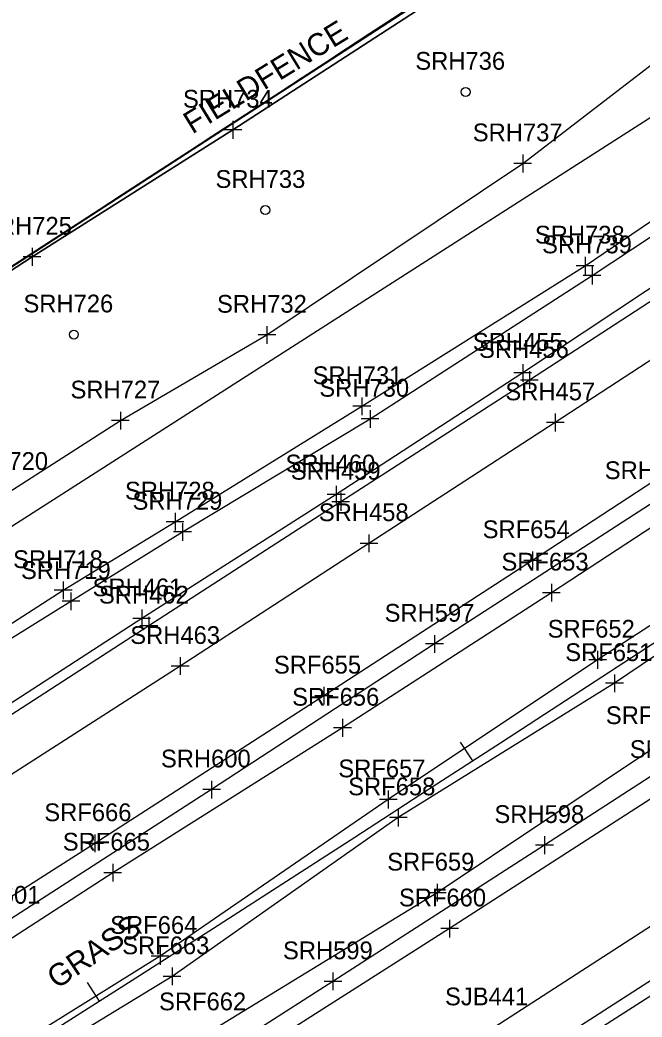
# Model space of a CAD drawing. Extents: x 941041 to 969446, y 397014 to 416764.
# Drawn here: x 950339.2 to 950479.3, y 402203 to 402427.6 of the extents above; entities that cross this region are included whole.
import ezdxf

# ---------------------------------------------------------------- set-up
doc = ezdxf.new("R2010")
doc.units = 0
for name, color, linetype in [('SURVEY - CENTERLINE - Preliminary', 7, 'Continuous'), ('SURVEY - CENTERLINE - Preliminary Curve Text', 7, 'Continuous'), ('SURVEY - DTM - Breaklines', 7, 'Continuous'), ('SURVEY - DTM - Breaklines - Points - Locators', 7, 'Continuous'), ('SURVEY - DTM - Breaklines - Points - Numbers', 7, 'Continuous'), ('SURVEY - DTM - Spot Points - Locators', 7, 'Continuous'), ('SURVEY - DTM - Spot Points - Point Numbers', 7, 'Continuous'), ('SURVEY - DTM GRAPHICS - Boundary Line', 7, 'Continuous'), ('SURVEY - NON-TRANSPORTATION - Features', 7, 'Continuous'), ('SURVEY - NON-TRANSPORTATION - Features - Points - Locators', 7, 'Continuous'), ('SURVEY - NON-TRANSPORTATION - Features - Points - Numbers', 7, 'Continuous'), ('SURVEY - NON-TRANSPORTATION - Features Text', 7, 'Continuous'), ('SURVEY - PROPERTY - ROW Lines', 7, 'Continuous'), ('SURVEY - TRAFFIC CONTROL - Pavement Marking - Points - Locators', 7, 'Continuous'), ('SURVEY - TRAFFIC CONTROL - Pavement Marking - Points - Numbers', 7, 'Continuous'), ('SURVEY - TRANSPORTATION - Features', 7, 'Continuous'), ('SURVEY - TRANSPORTATION - Features - Points - Locators', 7, 'Continuous'), ('SURVEY - TRANSPORTATION - Features - Points - Numbers', 7, 'Continuous'), ('SURVEY - TRANSPORTATION - Roads', 7, 'Continuous'), ('SURVEY - TRANSPORTATION - Roads - Points - Locators', 7, 'Continuous'), ('SURVEY - TRANSPORTATION - Roads - Points - Numbers', 7, 'Continuous'), ('SURVEY - VEGETATION - Features with Text', 7, 'Continuous')]:
    doc.layers.add(name, color=color, linetype=linetype)

msp = doc.modelspace()

# ---------------------------------------------------------------- linework, layer by layer
at = {"layer": 'SURVEY - CENTERLINE - Preliminary'}
msp.add_arc((941043.59, 416761.87), 17280, 288.461371, 305.045557, dxfattribs=at)
msp.add_arc((941043.59, 416761.87), 17280, 288.461371, 305.045557, dxfattribs=at)
msp.add_arc((941043.59, 416761.87), 17280, 288.461371, 305.045557, dxfattribs=at)
msp.add_arc((941043.59, 416761.87), 17280, 288.461371, 305.045557, dxfattribs=at)
at = {"layer": 'SURVEY - CENTERLINE - Preliminary Curve Text'}
for p, q in [((950441.16, 402260.69), (950438.44, 402264.89)), ((950357.08, 402206.55), (950354.39, 402210.76))]:
    msp.add_line(p, q, dxfattribs=at)
at = {"layer": 'SURVEY - DTM - Breaklines'}
for points in [[(950237.65, 402240.97), (950267.36, 402257.69), (950281.03, 402266.22), (950290.41, 402276.78), (950294.3, 402291.79), (950336.7, 402321.23), (950361.81, 402337.33), (950394.81, 402356.64), (950452.42, 402395.26), (950492.99, 402426.39), (950521.54, 402448.6), (950545.9, 402468.36), (950567.77, 402479.99), (950593.74, 402495.18), (950637.65, 402519.72), (950680.18, 402542.63), (950719.67, 402568.24), (950762.46, 402595.79), (950800.62, 402621.2), (950816.02, 402635.33), (950833.32, 402656.12), (950855.15, 402676.16), (950888.99, 402704.53), (950920.66, 402730.21)], [(950241.82, 402234.49), (950269.66, 402249.95), (950310.16, 402274.22), (950348.91, 402299.11), (950374.11, 402314.55), (950416.19, 402340.55), (950466.46, 402372.22), (950502.48, 402396.59), (950539.15, 402420.98), (950576.5, 402444.46), (950608.36, 402465.64), (950652.29, 402494.18), (950691.03, 402521.25), (950730.94, 402549.69), (950770.48, 402580.73), (950808.62, 402609.94), (950844.24, 402638.58), (950880.47, 402665.98), (950924.51, 402696.47)], [(950242.88, 402232.81), (950270.86, 402247.58), (950311.15, 402272.1), (950350.66, 402296.64), (950375.8, 402312.26), (950418.04, 402337.72), (950468.04, 402370.02), (950504.17, 402393.9), (950541.73, 402418.17), (950578.32, 402441.7), (950610.11, 402462.71), (950653.45, 402491.76), (950692.99, 402518.6), (950732.85, 402547.47), (950772.79, 402577.99), (950809.93, 402607.27), (950846.3, 402636.07), (950881.58, 402663.07), (950926.08, 402694.08)], [(950821.87, 402602.73), (950781, 402573.02), (950744.93, 402546.08), (950715.54, 402524.34), (950669.65, 402493.09), (950622.46, 402460.87), (950580.57, 402432.68), (950533.81, 402402.13), (950494.13, 402375.75), (950452.44, 402348.07), (950410.41, 402320.66), (950366.62, 402292.76), (950321.51, 402263.53), (950274.36, 402233.53), (950249.9, 402218.36)], [(950954.22, 402602.88), (950907.42, 402570.91), (950858.97, 402534.82), (950816.52, 402506.22), (950767.56, 402472.61), (950719.62, 402441.34), (950668.54, 402407.77), (950621.37, 402377.17), (950570.03, 402342.08), (950523.93, 402312.47), (950473.09, 402278.16), (950424.4, 402247.92), (950373.45, 402212.11), (950327.09, 402183.89), (950286.09, 402156.44)], [(950902.47, 402579.09), (950854.68, 402542.03), (950811.07, 402513.48), (950764.1, 402477.99), (950716.67, 402446.8), (950664.75, 402413.03), (950617.71, 402382.75), (950566.59, 402348.2), (950521.12, 402317.12), (950469.29, 402283.44), (950422.14, 402251.97), (950370.75, 402216.71), (950324.67, 402188.02), (950284.11, 402159.82)]]:
    msp.add_lwpolyline(points, dxfattribs=at)
at = {"layer": 'SURVEY - DTM - Breaklines - Points - Locators'}
for p, q in [((950452.42, 402397.26), (950452.42, 402393.26)), ((950454.42, 402395.26), (950450.42, 402395.26)), ((950466.46, 402374.22), (950466.46, 402370.22)), ((950468.46, 402372.22), (950464.46, 402372.22)), ((950468.04, 402372.02), (950468.04, 402368.02)), ((950470.04, 402370.02), (950466.04, 402370.02)), ((950394.81, 402358.64), (950394.81, 402354.64)), ((950396.81, 402356.64), (950392.81, 402356.64)), ((950452.44, 402350.07), (950452.44, 402346.07)), ((950454.44, 402348.07), (950450.44, 402348.07)), ((950416.19, 402342.55), (950416.19, 402338.55)), ((950361.81, 402339.33), (950361.81, 402335.33)), ((950418.19, 402340.55), (950414.19, 402340.55)), ((950418.04, 402339.72), (950418.04, 402335.72)), ((950363.81, 402337.33), (950359.81, 402337.33)), ((950420.04, 402337.72), (950416.04, 402337.72)), ((950410.41, 402322.66), (950410.41, 402318.66)), ((950412.41, 402320.66), (950408.41, 402320.66)), ((950374.11, 402316.55), (950374.11, 402312.55)), ((950376.11, 402314.55), (950372.11, 402314.55)), ((950375.8, 402314.26), (950375.8, 402310.26)), ((950377.8, 402312.26), (950373.8, 402312.26)), ((950348.91, 402301.11), (950348.91, 402297.11)), ((950350.91, 402299.11), (950346.91, 402299.11)), ((950350.66, 402298.64), (950350.66, 402294.64)), ((950352.66, 402296.64), (950348.66, 402296.64)), ((950366.62, 402294.76), (950366.62, 402290.76)), ((950368.62, 402292.76), (950364.62, 402292.76)), ((950469.29, 402285.44), (950469.29, 402281.44)), ((950471.29, 402283.44), (950467.29, 402283.44)), ((950475.09, 402278.16), (950471.09, 402278.16)), ((950473.09, 402280.16), (950473.09, 402276.16)), ((950422.14, 402253.97), (950422.14, 402249.97)), ((950424.14, 402251.97), (950420.14, 402251.97)), ((950424.4, 402249.92), (950424.4, 402245.92)), ((950426.4, 402247.92), (950422.4, 402247.92)), ((950370.75, 402218.71), (950370.75, 402214.71)), ((950372.75, 402216.71), (950368.75, 402216.71)), ((950373.45, 402214.11), (950373.45, 402210.11)), ((950375.45, 402212.11), (950371.45, 402212.11))]:
    msp.add_line(p, q, dxfattribs=at)
at = {"layer": 'SURVEY - DTM - Spot Points - Locators'}
for centre in [(950439.58, 402411.38), (950394.46, 402384.76), (950351.32, 402356.71)]:
    msp.add_circle(centre, 1, dxfattribs=at)
at = {"layer": 'SURVEY - DTM GRAPHICS - Boundary Line'}
msp.add_lwpolyline([(950660.44, 402585.43), (950616.59, 402556.18), (950577.07, 402529.66), (950553.32, 402513.2), (950530.09, 402497.3), (950503.91, 402479.73), (950428.52, 402429.64), (950387.14, 402402.84), (950341.9, 402374.22), (950303.18, 402348.98), (950276.65, 402332.09), (950260.32, 402321.64), (950234.65, 402305.08), (950210.87, 402289.41)], dxfattribs=at)
at = {"layer": 'SURVEY - NON-TRANSPORTATION - Features'}
msp.add_lwpolyline([(950276.65, 402332.09), (950303.18, 402348.98), (950341.9, 402374.22), (950387.14, 402402.84), (950428.52, 402429.64), (950465.74, 402454.03), (950503.91, 402479.73), (950530.09, 402497.3), (950553.32, 402513.2), (950577.07, 402529.66), (950616.59, 402556.18), (950660.44, 402585.43), (950693.7, 402607.67), (950737.53, 402637.64), (950778.32, 402665.84)], dxfattribs=at)
at = {"layer": 'SURVEY - NON-TRANSPORTATION - Features - Points - Locators'}
for p, q in [((950387.14, 402404.84), (950387.14, 402400.84)), ((950389.14, 402402.84), (950385.14, 402402.84)), ((950341.9, 402376.22), (950341.9, 402372.22)), ((950343.9, 402374.22), (950339.9, 402374.22))]:
    msp.add_line(p, q, dxfattribs=at)
at = {"layer": 'SURVEY - PROPERTY - ROW Lines'}
msp.add_arc((941043.59, 416761.87), 17130, 302.448118, 305.045557, dxfattribs=at)
at = {"layer": 'SURVEY - TRAFFIC CONTROL - Pavement Marking - Points - Locators'}
for p, q in [((950459.76, 402338.91), (950459.76, 402334.91)), ((950461.76, 402336.91), (950457.76, 402336.91)), ((950419.79, 402309.68), (950415.79, 402309.68)), ((950417.79, 402311.68), (950417.79, 402307.68)), ((950375.27, 402284.02), (950375.27, 402280.02)), ((950377.27, 402282.02), (950373.27, 402282.02))]:
    msp.add_line(p, q, dxfattribs=at)
at = {"layer": 'SURVEY - TRANSPORTATION - Features'}
for points in [[(951277.47, 402695.38), (951229.93, 402676.01), (951182.94, 402653.47), (951149.42, 402637.26), (951104.36, 402612.66), (951061.62, 402587.4), (951008.79, 402554.6), (950963.63, 402525.34), (950917.31, 402495.02), (950873.37, 402466.44), (950824.39, 402434.67), (950781.46, 402406.46), (950725.98, 402369.8), (950683.44, 402341.18), (950630.92, 402306.31), (950585.33, 402275.11), (950540.58, 402246.89), (950498.56, 402218.79), (950452.91, 402189.54), (950403.9, 402158.05), (950354.41, 402126.88)], [(950894.08, 402591.27), (950846.1, 402558.07), (950802.15, 402527.9), (950751.53, 402493.38), (950706.13, 402463.05), (950653.95, 402427.73), (950608.19, 402397.09), (950555.07, 402361.96), (950511.57, 402333.02), (950458.88, 402298.55), (950411.84, 402268.11), (950360.07, 402235.46), (950313.55, 402205.32), (950272.15, 402179.31)], [(950965.73, 402588.73), (950917.42, 402555.24), (950868.31, 402521.46), (950826.01, 402492.51), (950776.89, 402458.87), (950729.25, 402426.48), (950680.83, 402394.64), (950629.92, 402359.73), (950580.8, 402327.44), (950532.74, 402296.03), (950482.58, 402263.96), (950433.16, 402230.96), (950381.75, 402199.48), (950334.88, 402167.82), (950296.17, 402143.53)]]:
    msp.add_lwpolyline(points, dxfattribs=at)
at = {"layer": 'SURVEY - TRANSPORTATION - Features - Points - Locators'}
for p, q in [((950458.88, 402300.55), (950458.88, 402296.55)), ((950460.88, 402298.55), (950456.88, 402298.55)), ((950411.84, 402270.11), (950411.84, 402266.11)), ((950413.84, 402268.11), (950409.84, 402268.11)), ((950362.07, 402235.46), (950358.07, 402235.46)), ((950360.07, 402237.46), (950360.07, 402233.46)), ((950435.16, 402230.96), (950431.16, 402230.96)), ((950433.16, 402232.96), (950433.16, 402228.96))]:
    msp.add_line(p, q, dxfattribs=at)
at = {"layer": 'SURVEY - TRANSPORTATION - Roads'}
for points in [[(951275.49, 402697.96), (951229.31, 402678.15), (951181.44, 402656.91), (951181.74, 402656.94), (951148.26, 402640.38), (951102.14, 402615.54), (951058.64, 402589.79), (951006.93, 402557.14), (950961.95, 402527.72), (950915.55, 402497.09), (950871.98, 402468.58), (950823.25, 402436.78), (950779.92, 402408.15), (950724.88, 402372.06), (950681.7, 402343.42), (950629.67, 402308.48), (950583.95, 402278.02), (950540.12, 402249.45), (950496.82, 402221.18), (950451.35, 402191.92), (950402.08, 402160.33), (950352.8, 402129.06)], [(950997.25, 402605.16), (950947.61, 402570.96), (950897.79, 402536.23), (950849.92, 402503.18), (950805.59, 402472.75), (950751.56, 402436.24), (950704.62, 402404.81), (950656.44, 402372.58), (950608.89, 402340.78), (950558.63, 402307.4), (950510.07, 402275.8), (950457.34, 402241.68), (950409.69, 402210.98), (950359.93, 402179.15), (950311.91, 402148.62), (950299.02, 402140.42)], [(950824.58, 402600.25), (950783.31, 402570.16), (950746.59, 402543.96), (950716.6, 402522.36), (950671.41, 402490.92), (950624.51, 402458.98), (950581.82, 402430.52), (950535.73, 402399.94), (950495.54, 402373.47), (950453.94, 402346.47), (950411.44, 402319.03), (950368.21, 402291.12), (950322.75, 402261.75), (950275.15, 402231.47), (950251.05, 402216.36)], [(950889.84, 402597.74), (950842.47, 402564.81), (950798.26, 402534.49), (950747.24, 402499.9), (950702.18, 402469.55), (950648.79, 402433.61), (950603.92, 402403.67), (950551.45, 402369.1), (950507.57, 402340.41), (950454.65, 402305.85), (950407.63, 402275.34), (950356.02, 402242.09), (950309.75, 402212.57), (950267.59, 402185.86)], [(950829.23, 402591.97), (950787.49, 402560.18), (950752.08, 402533.5), (950723.27, 402512.54), (950677.17, 402480.73), (950630.65, 402449.43), (950587.38, 402420.68), (950544.43, 402392.28), (950501.42, 402364.08), (950459.76, 402336.91), (950417.79, 402309.68), (950375.27, 402282.02), (950329.83, 402252.84), (950281.66, 402222.15), (950257.15, 402206.65)], [(950970.87, 402581.82), (950921.09, 402547.35), (950873.74, 402514.79), (950830.15, 402484.8), (950782.66, 402452.28), (950732.84, 402418.63), (950686.23, 402387.4), (950633.71, 402352.35), (950586.01, 402320.76), (950536.08, 402287.71), (950487.8, 402256.33), (950435.96, 402222.89), (950387.14, 402191.82), (950338.23, 402160.65), (950300.22, 402136.48)], [(950871.58, 402580), (950823.38, 402546.92), (950778.38, 402516.08), (950726.51, 402480.98), (950677.83, 402448.45), (950629.75, 402416.37), (950581.38, 402384.06), (950533.23, 402352.25), (950482.26, 402319.15), (950432.56, 402287.03), (950382.35, 402254.2), (950334.65, 402223.49), (950286.27, 402192.75), (950271.92, 402183.54)], [(950764.72, 402410.43), (950719.52, 402380.69), (950676.18, 402351.75), (950623.85, 402316.82), (950578.64, 402286.86), (950534.96, 402258.2), (950491.41, 402229.98), (950446.01, 402200.6), (950395.93, 402168.42), (950348.14, 402138.27)]]:
    msp.add_lwpolyline(points, dxfattribs=at)
at = {"layer": 'SURVEY - TRANSPORTATION - Roads - Points - Locators'}
for p, q in [((950453.94, 402348.47), (950453.94, 402344.47)), ((950455.94, 402346.47), (950451.94, 402346.47)), ((950411.44, 402321.03), (950411.44, 402317.03)), ((950413.44, 402319.03), (950409.44, 402319.03)), ((950454.65, 402307.85), (950454.65, 402303.85)), ((950456.65, 402305.85), (950452.65, 402305.85)), ((950368.21, 402293.12), (950368.21, 402289.12)), ((950370.21, 402291.12), (950366.21, 402291.12)), ((950432.56, 402289.03), (950432.56, 402285.03)), ((950434.56, 402287.03), (950430.56, 402287.03)), ((950407.63, 402277.34), (950407.63, 402273.34)), ((950409.63, 402275.34), (950405.63, 402275.34)), ((950382.35, 402256.2), (950382.35, 402252.2)), ((950384.35, 402254.2), (950380.35, 402254.2)), ((950356.02, 402244.09), (950356.02, 402240.09)), ((950457.34, 402243.68), (950457.34, 402239.68)), ((950358.02, 402242.09), (950354.02, 402242.09)), ((950459.34, 402241.68), (950455.34, 402241.68)), ((950435.96, 402224.89), (950435.96, 402220.89)), ((950437.96, 402222.89), (950433.96, 402222.89)), ((950409.69, 402212.98), (950409.69, 402208.98)), ((950411.69, 402210.98), (950407.69, 402210.98))]:
    msp.add_line(p, q, dxfattribs=at)
at = {"layer": 'SURVEY - VEGETATION - Features with Text'}
msp.add_lwpolyline([(950554.48, 402512.99), (950581.46, 402469.81), (950275.13, 402273.66), (950240.15, 402308.87), (950554.48, 402512.99)], dxfattribs=at)

# ---------------------------------------------------------------- texts
at = {"layer": 'SURVEY - DTM - Breaklines - Points - Numbers'}
for s, p in [('SRH737', (950441.18, 402400.26)), ('SRH738', (950455.17, 402377.22)), ('SRH739', (950456.79, 402375.02)), ('SRH732', (950383.57, 402361.64)), ('SRH455', (950441.2, 402353.07)), ('SRH731', (950405.11, 402345.55)), ('SRH727', (950350.57, 402342.33)), ('SRH730', (950406.62, 402342.72)), ('SRH720', (950325.29, 402326.23)), ('SRH460', (950399, 402325.66)), ('SRH728', (950362.83, 402319.55)), ('SRH729', (950364.54, 402317.26)), ('SRH718', (950337.63, 402304.11)), ('SRH719', (950339.41, 402301.64)), ('SRH461', (950355.54, 402297.76)), ('SRF652', (950458.05, 402288.44)), ('SRF651', (950462.01, 402283.16)), ('SRF657', (950410.9, 402256.97)), ('SRF658', (950413.12, 402252.92)), ('SRF664', (950359.51, 402221.71)), ('SRF663', (950362.21, 402217.11))]:
    msp.add_text(s, height=4, dxfattribs=at).set_placement(p)
at = {"layer": 'SURVEY - DTM - Spot Points - Point Numbers'}
for s, p in [('SRH736', (950428.24, 402416.38)), ('SRH733', (950383.23, 402389.76)), ('SRH726', (950339.97, 402361.71))]:
    msp.add_text(s, height=4, dxfattribs=at).set_placement(p)
at = {"layer": 'SURVEY - NON-TRANSPORTATION - Features - Points - Numbers'}
for s, p in [('SRH734', (950375.9, 402407.84)), ('SRH725', (950330.66, 402379.22))]:
    msp.add_text(s, height=4, dxfattribs=at).set_placement(p)
at = {"layer": 'SURVEY - NON-TRANSPORTATION - Features Text'}
msp.add_text('FIELDFENCE', height=4.998, rotation=31.5169, dxfattribs=at).set_placement((950378.01, 402401.78))
at = {"layer": 'SURVEY - TRAFFIC CONTROL - Pavement Marking - Points - Numbers'}
for s, p in [('SRH457', (950448.52, 402341.91)), ('SRH458', (950406.51, 402314.68)), ('SRH463', (950364.03, 402287.02))]:
    msp.add_text(s, height=4, dxfattribs=at).set_placement(p)
at = {"layer": 'SURVEY - TRANSPORTATION - Features - Points - Numbers'}
for s, p in [('SRF653', (950447.64, 402303.55)), ('SRF656', (950400.49, 402273.11)), ('SRF650', (950471.16, 402268.96)), ('SRF665', (950348.83, 402240.46)), ('SRF659', (950421.91, 402235.96)), ('SRF662', (950370.51, 402204.48))]:
    msp.add_text(s, height=4, dxfattribs=at).set_placement(p)
at = {"layer": 'SURVEY - TRANSPORTATION - Roads - Points - Numbers'}
for s, p in [('SRH456', (950442.59, 402351.47)), ('SRH459', (950400.19, 402324.03)), ('SRH596', (950470.91, 402324.15)), ('SRF654', (950443.41, 402310.85)), ('SRH462', (950356.97, 402296.12)), ('SRH597', (950421.32, 402292.03)), ('SRF655', (950396.39, 402280.34)), ('SRF649', (950476.55, 402261.33)), ('SRH600', (950370.94, 402259.2)), ('SRF666', (950344.67, 402247.09)), ('SRH598', (950446.06, 402246.68)), ('SRH601', (950323.57, 402228.49)), ('SRF660', (950424.55, 402227.89)), ('SRH599', (950398.43, 402215.98)), ('SJB441', (950434.93, 402205.6))]:
    msp.add_text(s, height=4, dxfattribs=at).set_placement(p)
at = {"layer": 'SURVEY - VEGETATION - Features with Text'}
msp.add_text('GRASS', height=4.998, rotation=33.7585, dxfattribs=at).set_placement((950347.45, 402209.14))

doc.saveas('drawing.dxf')
